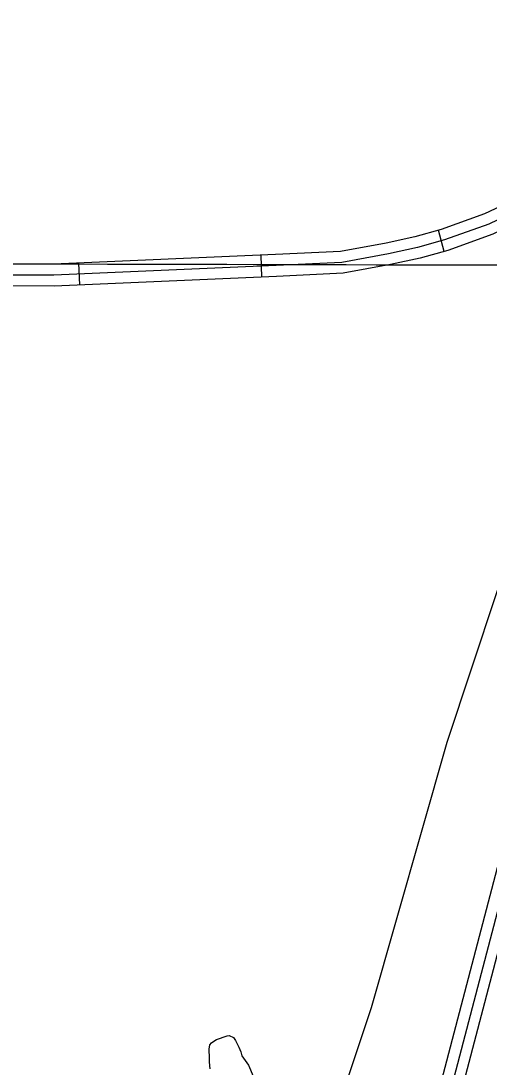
# Model space of a CAD drawing. Extents: x 3177185 to 3215018, y 812988 to 838321.
# Drawn here: x 3195360 to 3196002, y 823325 to 824758 of the extents above; entities that cross this region are included whole.
import ezdxf

# ---------------------------------------------------------------- set-up
doc = ezdxf.new("R2010")
doc.units = 0
for name, color, linetype in [('V-GRID-MAJR', 7, 'Continuous'), ('V-LEVE-TOET', 7, 'Continuous'), ('V-ROAD-CNTR', 7, 'Continuous'), ('V-SITE-VEGE', 7, 'Continuous')]:
    doc.layers.add(name, color=color, linetype=linetype)

msp = doc.modelspace()

# ---------------------------------------------------------------- linework, layer by layer
at = {"layer": 'V-GRID-MAJR'}
msp.add_spline([(3181368.912, 824461.486), (3186603.869, 824447.399), (3191838.828, 824434.0750000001), (3197073.789, 824421.511), (3202308.752, 824409.709), (3207543.717, 824398.669), (3212778.683, 824388.39), (3212778.684, 824388.39)], degree=3, dxfattribs=at)
at = {"layer": 'V-LEVE-TOET'}
msp.add_lwpolyline([(3197245.683, 826041.036), (3197180.949, 825949.535), (3197088.12, 825841.7390000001), (3196860.749, 825548.283), (3196642.84, 825258.462), (3196486.124, 825037.9280000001), (3196303.359, 824804.116), (3196243.365, 824715.609), (3196224.931, 824684.748), (3196212.936, 824658.892), (3196209.434, 824644.39), (3196158.27, 824430.833), (3196045.686, 824076.846), (3195943.9080000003, 823769.956), (3195840.009, 823406.464), (3195801.042, 823288.256)], dxfattribs=at)
at = {"layer": 'V-ROAD-CNTR'}
for p, q in [((3195940.46608217, 824442.57908743), (3195932.5580979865, 824471.518029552)), ((3195690.512582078, 824407.48415762), (3195689.2145846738, 824437.4560976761)), ((3195440.7470816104, 824396.66917925), (3195439.449084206, 824426.6411193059))]:
    msp.add_line(p, q, dxfattribs=at)
for points in [[(3196399.791163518, 824767.246438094), (3196350.349262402, 824751.0144705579), (3196319.2023246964, 824733.776505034), (3196291.812379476, 824719.3525338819), (3196264.679433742, 824699.646573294), (3196236.4424902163, 824676.85861887), (3196205.7515515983, 824647.8336769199), (3196173.072616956, 824614.4267437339), (3196146.328670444, 824586.4287997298), (3196115.381732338, 824561.396849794), (3196080.591801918, 824537.3178979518), (3196033.572895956, 824512.0479484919), (3195995.57097196, 824493.956984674), (3195936.2580905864, 824472.52902753), (3195900.224162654, 824462.683047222), (3195860.88124134, 824454.0340645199), (3195798.177366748, 824442.4460876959), (3195709.188544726, 824438.3210959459), (3195404.8221534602, 824425.1411223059), (3195199.834563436, 824425.2021221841)], [(3196393.697175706, 824749.4574736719), (3196356.373250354, 824737.204498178), (3196326.329310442, 824720.5765314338), (3196299.75536359, 824706.582559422), (3196273.8024154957, 824687.73359712), (3196246.321470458, 824665.555641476), (3196216.27053056, 824637.1356983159), (3196183.857595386, 824604.0017645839), (3196156.51065008, 824575.3718218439), (3196124.3797143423, 824549.3818738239), (3196088.434786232, 824524.5039235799), (3196040.3508824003, 824498.6619752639), (3196001.3569603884, 824480.0980123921), (3195940.790081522, 824458.2180561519), (3195903.813155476, 824448.11407636), (3195863.855235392, 824439.3300939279), (3195799.8953633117, 824427.5101175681), (3195709.8605433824, 824423.336125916), (3195405.144152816, 824410.1411523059), (3195199.6925637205, 824410.202152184)], [(3196367.64022782, 824725.115522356), (3196362.3972383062, 824723.3945257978), (3196333.456296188, 824707.376557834), (3196307.698347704, 824693.8125849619), (3196282.9253972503, 824675.820620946), (3196256.2004507, 824654.2526640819), (3196226.789509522, 824626.437719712), (3196194.6425738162, 824593.576785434), (3196166.692629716, 824564.3148439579), (3196133.3776963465, 824537.3668978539), (3196096.277770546, 824511.689949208), (3196047.128868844, 824485.2760020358), (3196007.1429488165, 824466.2390401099), (3195945.3220724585, 824443.907084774), (3195907.4021482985, 824433.5451054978), (3195866.8292294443, 824424.6261233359), (3195801.6133598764, 824412.57414744), (3195710.5325420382, 824408.351155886), (3195405.466152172, 824395.1411823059), (3195199.550564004, 824395.202182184)], [(3195061.885839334, 820688.520595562), (3195154.3156544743, 820744.9494827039), (3195247.954467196, 820813.9483447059), (3195282.4823981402, 820850.3432719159), (3195298.009367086, 820874.934222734), (3195309.994343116, 820910.427151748), (3195322.680317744, 820952.9650666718), (3195457.681047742, 821474.4870236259), (3195761.565439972, 822638.528695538), (3196065.1348328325, 823795.153382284)], [(3196079.643803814, 823791.3453899), (3195776.07641095, 822634.7307031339), (3195472.1990187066, 821470.7130311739), (3195337.133288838, 820948.9410747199), (3195324.29231452, 820905.883160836), (3195311.648339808, 820868.439235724), (3195294.3793743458, 820841.0882904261), (3195257.92244726, 820802.6603672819), (3195162.6886377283, 820732.4865076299), (3195069.701823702, 820675.7176211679)], [(3195077.5178080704, 820662.9146467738), (3195171.0616209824, 820720.0235325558), (3195267.8904273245, 820791.372389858), (3195306.276350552, 820831.8333089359), (3195325.28731253, 820861.944248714), (3195338.590285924, 820901.339169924), (3195351.5862599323, 820944.9170827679), (3195486.71698967, 821466.9390387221), (3195790.587381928, 822630.9327107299), (3196094.152774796, 823787.5373975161)]]:
    msp.add_lwpolyline(points, dxfattribs=at)
at = {"layer": 'V-SITE-VEGE'}
msp.add_lwpolyline([(3195619.483, 823322.855), (3195618.969, 823326.662), (3195618.473, 823332.642), (3195618.5100000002, 823337.533), (3195618.057, 823349.491), (3195619.1920000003, 823355.459), (3195621.3850000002, 823358.158), (3195623.028, 823359.7760000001), (3195627.941, 823362.997), (3195642.65, 823367.775), (3195645.3710000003, 823368.2980000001), (3195651.327, 823365.535), (3195654.014, 823361.709), (3195658.833, 823352.436), (3195661.499, 823345.895), (3195663.0870000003, 823340.449), (3195665.235, 823337.172), (3195672.227, 823327.882), (3195678.631, 823312.617)], dxfattribs=at)

doc.saveas('drawing.dxf')
